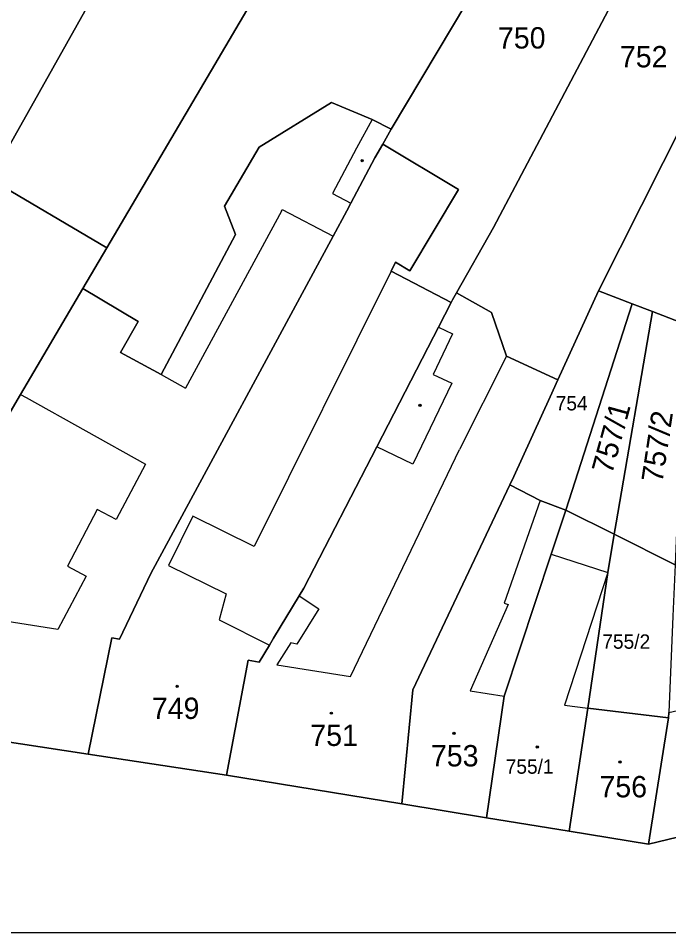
# Model space of a CAD drawing. Extents: x -596233 to -595156, y -1161235 to -1159375.
# Drawn here: x -596164.8 to -596113, y -1161235.4 to -1161162.6 of the extents above; entities that cross this region are included whole.
import ezdxf

# ---------------------------------------------------------------- set-up
doc = ezdxf.new("R2010")
doc.units = 0
for name, color, linetype in [('KN_CAR_KR', 7, 'Continuous'), ('KN_KULTURY', 7, 'Continuous'), ('KN_PARC_CIS_POZ', 7, 'Continuous'), ('KN_PARC_CIS_STAV', 7, 'Continuous'), ('KN_PARC_PLOCHA', 7, 'Continuous'), ('parcely_l', 7, 'Continuous')]:
    doc.layers.add(name, color=color, linetype=linetype)

msp = doc.modelspace()

# ---------------------------------------------------------------- linework, layer by layer
at = {"layer": 'KN_CAR_KR'}
for points in [[(-596136.57, -1161170.69), (-596137.82, -1161172.95)], [(-596137.82, -1161172.95), (-596139.75, -1161176.56)], [(-596139.75, -1161176.56), (-596138.29, -1161177.34)], [(-596143.81, -1161177.97), (-596151.44, -1161192.07)], [(-596143.81, -1161177.97), (-596143.74, -1161177.84)], [(-596143.74, -1161177.84), (-596139.7, -1161179.98)], [(-596135.08, -1161182.75), (-596145.97, -1161204.68)], [(-596131.31, -1161187.21), (-596130.18, -1161187.75)], [(-596130.18, -1161187.75), (-596131.72, -1161190.97)], [(-596125.89, -1161189.53), (-596129.63, -1161196.95)], [(-596153.39, -1161190.99), (-596151.44, -1161192.07)], [(-596131.72, -1161190.97), (-596130.25, -1161191.67)], [(-596130.25, -1161191.67), (-596133.34, -1161198.11)], [(-596164.58, -1161192.57), (-596164.13, -1161192.82)], [(-596164.13, -1161192.82), (-596154.64, -1161198.12)], [(-596138.31, -1161215.03), (-596129.63, -1161196.95)], [(-596133.34, -1161198.11), (-596136.22, -1161196.73)], [(-596154.64, -1161198.12), (-596156.96, -1161202.51)], [(-596123.2, -1161201.01), (-596126.07, -1161209.17)], [(-596158.48, -1161201.73), (-596160.84, -1161206.23)], [(-596156.96, -1161202.51), (-596158.48, -1161201.73)], [(-596150.85, -1161202.26), (-596152.8, -1161206.18)], [(-596145.97, -1161204.68), (-596150.85, -1161202.26)], [(-596122.34, -1161205.29), (-596117.81, -1161206.73)], [(-596160.84, -1161206.23), (-596159.36, -1161207.04)], [(-596152.8, -1161206.18), (-596148.2, -1161208.45)], [(-596159.36, -1161207.04), (-596161.6, -1161211.29)], [(-596117.81, -1161206.73), (-596121.27, -1161217.31)], [(-596148.2, -1161208.45), (-596148.77, -1161210.51)], [(-596142.4, -1161208.59), (-596140.83, -1161209.63)], [(-596125.75, -1161209.29), (-596128.79, -1161216.16)], [(-596126.07, -1161209.17), (-596125.75, -1161209.29)], [(-596161.6, -1161211.29), (-596172.73, -1161209.53)], [(-596140.83, -1161209.63), (-596142.57, -1161212.45)], [(-596148.77, -1161210.51), (-596144.75, -1161212.53)], [(-596143.06, -1161212.33), (-596144.18, -1161214.09)], [(-596142.57, -1161212.45), (-596143.06, -1161212.33)], [(-596144.18, -1161214.09), (-596138.31, -1161215.03)], [(-596128.79, -1161216.16), (-596126.07, -1161216.59)], [(-596121.27, -1161217.31), (-596119.42, -1161217.53)]]:
    msp.add_lwpolyline(points, dxfattribs=at)
at = {"layer": 'KN_KULTURY'}
for centre, radius in [((-596137.38, -1161173.95), 0.09), ((-596137.38, -1161173.95), 0.0398), ((-596132.78, -1161193.43), 0.09), ((-596132.78, -1161193.43), 0.0398), ((-596152.11, -1161215.8), 0.09), ((-596152.11, -1161215.8), 0.0398), ((-596139.83, -1161217.94), 0.09), ((-596139.83, -1161217.94), 0.0398), ((-596130.07, -1161219.55), 0.09), ((-596130.07, -1161219.55), 0.0398), ((-596123.44, -1161220.64), 0.09), ((-596123.44, -1161220.64), 0.0398), ((-596116.85, -1161221.82), 0.09), ((-596116.85, -1161221.82), 0.0398)]:
    msp.add_circle(centre, radius, dxfattribs=at)
at = {"layer": 'KN_PARC_PLOCHA'}
for points in [[(-596147.76, -1161128.02), (-596142.15, -1161131.23), (-596167.01, -1161175.42), (-596167.79, -1161174.92), (-596165.4, -1161170.87), (-596165.85, -1161168.93), (-596169.82, -1161166.59), (-596177.43, -1161179.48), (-596180.34, -1161177.75), (-596170.5, -1161157.89), (-596168.05, -1161152.74), (-596161.61, -1161140.05), (-596161.3, -1161139.51), (-596158.32, -1161134.32), (-596155.93, -1161130.15), (-596152.99, -1161125.04)], [(-596132, -1161137.23), (-596157.71, -1161180.9), (-596167.01, -1161175.42), (-596142.15, -1161131.23)], [(-596119.21, -1161144.84), (-596124.18, -1161153.17), (-596125.39, -1161155.2), (-596135.08, -1161171.46), (-596136.57, -1161170.69), (-596139.81, -1161169.33), (-596145.57, -1161172.88), (-596148.33, -1161177.58), (-596147.46, -1161179.83), (-596153.39, -1161190.99), (-596156.61, -1161189.23), (-596155.21, -1161186.75), (-596159.61, -1161184.13), (-596157.71, -1161180.9), (-596132, -1161137.23), (-596127.38, -1161139.98), (-596124.22, -1161141.96)], [(-596099.62, -1161144.26), (-596105.93, -1161159.16), (-596109.99, -1161167.32), (-596118.55, -1161184.32), (-596121.8, -1161191.4), (-596125.89, -1161189.53), (-596127.08, -1161186.05), (-596129.86, -1161184.47), (-596126.91, -1161179.27), (-596116.81, -1161160.12), (-596115.72, -1161158.22), (-596107.97, -1161143.63), (-596104.49, -1161143.67)], [(-596116.81, -1161160.12), (-596126.91, -1161179.27), (-596129.86, -1161184.47), (-596130.18, -1161185.03), (-596130.3, -1161185.26), (-596135.08, -1161182.75), (-596134.73, -1161182.04), (-596133.58, -1161182.72), (-596129.7, -1161176.26), (-596135.72, -1161172.65), (-596135.08, -1161171.46), (-596125.39, -1161155.2)], [(-596105.85, -1161173.76), (-596101.76, -1161181.03), (-596100.74, -1161188.1), (-596102.68, -1161190.42), (-596108.37, -1161188.23), (-596111.66, -1161186.97), (-596114.27, -1161185.97), (-596115.88, -1161185.35), (-596118.55, -1161184.32), (-596109.99, -1161167.32)], [(-596130.3, -1161185.26), (-596131.31, -1161187.21), (-596131.7, -1161187.97), (-596136.22, -1161196.73), (-596142.03, -1161207.98), (-596142.4, -1161208.59), (-596144.45, -1161211.98), (-596144.75, -1161212.53), (-596145.58, -1161213.87), (-596146.46, -1161213.73), (-596148.17, -1161222.88), (-596159.2, -1161221.2), (-596157.31, -1161211.94), (-596156.69, -1161212.04), (-596154.21, -1161206.83), (-596139.7, -1161179.98), (-596138.6, -1161177.95), (-596138.29, -1161177.34), (-596136.36, -1161173.72), (-596135.72, -1161172.65), (-596129.7, -1161176.26), (-596133.58, -1161182.72), (-596134.73, -1161182.04), (-596135.08, -1161182.75)], [(-596157.71, -1161180.9), (-596159.61, -1161184.13), (-596164.58, -1161192.57), (-596169.6, -1161201.11), (-596170.11, -1161202.03), (-596170.57, -1161202.85), (-596172.34, -1161206.03), (-596174.4, -1161209.27), (-596175.73, -1161218.67), (-596186.52, -1161217.03), (-596185.21, -1161207.68), (-596184.98, -1161207.72), (-596180.83, -1161200.18), (-596175.35, -1161190.25), (-596173.73, -1161187.37), (-596171.33, -1161183.11), (-596167.01, -1161175.42)], [(-596121.8, -1161191.4), (-596122.41, -1161192.75), (-596125.31, -1161199.1), (-596125.62, -1161199.76), (-596133.34, -1161216.07), (-596134.21, -1161225.16), (-596148.17, -1161222.88), (-596146.46, -1161213.73), (-596145.58, -1161213.87), (-596144.75, -1161212.53), (-596144.45, -1161211.98), (-596142.4, -1161208.59), (-596142.03, -1161207.98), (-596136.22, -1161196.73), (-596131.7, -1161187.97), (-596131.31, -1161187.21), (-596130.3, -1161185.26), (-596130.18, -1161185.03), (-596129.86, -1161184.47), (-596127.08, -1161186.05), (-596125.89, -1161189.53)], [(-596115.88, -1161185.35), (-596121.16, -1161201.77), (-596123.2, -1161201.01), (-596125.62, -1161199.76), (-596125.31, -1161199.1), (-596122.41, -1161192.75), (-596121.8, -1161191.4), (-596118.55, -1161184.32)], [(-596114.27, -1161185.97), (-596117.16, -1161202.78), (-596117.31, -1161203.69), (-596121.16, -1161201.77), (-596115.88, -1161185.35)], [(-596111.66, -1161186.97), (-596112.46, -1161206.12), (-596117.31, -1161203.69), (-596117.16, -1161202.78), (-596114.27, -1161185.97)], [(-596121.16, -1161201.77), (-596122.34, -1161205.29), (-596126.07, -1161216.59), (-596127.49, -1161226.26), (-596134.21, -1161225.16), (-596133.34, -1161216.07), (-596125.62, -1161199.76), (-596123.2, -1161201.01)], [(-596117.31, -1161203.69), (-596117.81, -1161206.73), (-596119.42, -1161217.53), (-596120.89, -1161227.34), (-596127.49, -1161226.26), (-596126.07, -1161216.59), (-596122.34, -1161205.29), (-596121.16, -1161201.77)], [(-596112.46, -1161206.12), (-596112.63, -1161210.22), (-596112.96, -1161217.9), (-596112.98, -1161218.31), (-596119.42, -1161217.53), (-596117.81, -1161206.73), (-596117.31, -1161203.69)], [(-596102.57, -1161225.47), (-596114.57, -1161228.37), (-596112.98, -1161218.31), (-596112.96, -1161217.9), (-596104.8, -1161216.01)], [(-596112.98, -1161218.31), (-596114.57, -1161228.37), (-596120.89, -1161227.34), (-596119.42, -1161217.53)]]:
    msp.add_lwpolyline(points, close=True, dxfattribs=at)
for points in [[(-596169.6, -1161201.11), (-596164.58, -1161192.57), (-596159.61, -1161184.13), (-596155.21, -1161186.75), (-596156.61, -1161189.23), (-596153.39, -1161190.99), (-596147.46, -1161179.83), (-596148.33, -1161177.58), (-596145.57, -1161172.88), (-596139.81, -1161169.33), (-596136.57, -1161170.69), (-596135.08, -1161171.46), (-596135.72, -1161172.65), (-596136.36, -1161173.72), (-596138.29, -1161177.34), (-596138.6, -1161177.95), (-596139.7, -1161179.98), (-596154.21, -1161206.83), (-596156.69, -1161212.04), (-596157.31, -1161211.94), (-596159.2, -1161221.2), (-596175.73, -1161218.67)], [(-596055.06, -1161223.11), (-596083.54, -1161233.46), (-596088.9274, -1161235.4174), (-596228.2196, -1161235.4174), (-596228.2196, -1161214.7192), (-596218.47, -1161214.38), (-596196.79, -1161215.52), (-596186.52, -1161217.03), (-596175.73, -1161218.67), (-596159.2, -1161221.2), (-596148.17, -1161222.88), (-596134.21, -1161225.16), (-596127.49, -1161226.26), (-596120.89, -1161227.34), (-596114.57, -1161228.37), (-596102.57, -1161225.47), (-596090.27, -1161220.49), (-596081.26, -1161216.84), (-596075.09, -1161214.34), (-596071.6, -1161213.09)]]:
    msp.add_lwpolyline(points, dxfattribs=at)
at = {"layer": 'parcely_l'}
for points in [[(-596167.01, -1161175.42), (-596142.15, -1161131.23)], [(-596132, -1161137.23), (-596157.71, -1161180.9)], [(-596125.39, -1161155.2), (-596135.08, -1161171.46)], [(-596129.86, -1161184.47), (-596126.91, -1161179.27), (-596116.81, -1161160.12)], [(-596118.55, -1161184.32), (-596109.99, -1161167.32)], [(-596135.08, -1161171.46), (-596136.57, -1161170.69), (-596139.81, -1161169.33), (-596145.57, -1161172.88), (-596148.33, -1161177.58), (-596147.46, -1161179.83), (-596153.39, -1161190.99), (-596156.61, -1161189.23), (-596155.21, -1161186.75), (-596159.61, -1161184.13)], [(-596135.08, -1161171.46), (-596135.72, -1161172.65)], [(-596159.2, -1161221.2), (-596157.31, -1161211.94), (-596156.69, -1161212.04), (-596154.21, -1161206.83), (-596139.7, -1161179.98), (-596138.6, -1161177.95), (-596138.29, -1161177.34), (-596136.36, -1161173.72), (-596135.72, -1161172.65)], [(-596135.72, -1161172.65), (-596129.7, -1161176.26), (-596133.58, -1161182.72), (-596134.73, -1161182.04), (-596135.08, -1161182.75), (-596130.3, -1161185.26)], [(-596157.71, -1161180.9), (-596167.01, -1161175.42)], [(-596159.61, -1161184.13), (-596157.71, -1161180.9)], [(-596175.73, -1161218.67), (-596174.4, -1161209.27), (-596172.34, -1161206.03), (-596170.57, -1161202.85), (-596170.11, -1161202.03), (-596169.6, -1161201.11), (-596164.58, -1161192.57), (-596159.61, -1161184.13)], [(-596130.3, -1161185.26), (-596130.18, -1161185.03), (-596129.86, -1161184.47)], [(-596129.86, -1161184.47), (-596127.08, -1161186.05), (-596125.89, -1161189.53), (-596121.8, -1161191.4)], [(-596121.8, -1161191.4), (-596118.55, -1161184.32)], [(-596115.88, -1161185.35), (-596118.55, -1161184.32)], [(-596148.17, -1161222.88), (-596146.46, -1161213.73), (-596145.58, -1161213.87), (-596144.75, -1161212.53), (-596144.45, -1161211.98), (-596142.4, -1161208.59), (-596142.03, -1161207.98), (-596136.22, -1161196.73), (-596131.7, -1161187.97), (-596131.31, -1161187.21), (-596130.3, -1161185.26)], [(-596121.16, -1161201.77), (-596115.88, -1161185.35)], [(-596117.31, -1161203.69), (-596117.16, -1161202.78), (-596114.27, -1161185.97)], [(-596114.27, -1161185.97), (-596115.88, -1161185.35)], [(-596114.27, -1161185.97), (-596111.66, -1161186.97)], [(-596121.8, -1161191.4), (-596122.41, -1161192.75), (-596125.31, -1161199.1), (-596125.62, -1161199.76)], [(-596125.62, -1161199.76), (-596133.34, -1161216.07), (-596134.21, -1161225.16)], [(-596125.62, -1161199.76), (-596123.2, -1161201.01), (-596121.16, -1161201.77)], [(-596121.16, -1161201.77), (-596122.34, -1161205.29), (-596126.07, -1161216.59), (-596127.49, -1161226.26)], [(-596117.31, -1161203.69), (-596121.16, -1161201.77)], [(-596117.31, -1161203.69), (-596117.81, -1161206.73), (-596119.42, -1161217.53)], [(-596112.46, -1161206.12), (-596117.31, -1161203.69)], [(-596088.9274, -1161235.4174), (-596228.2196, -1161235.4174), (-596228.2196, -1161214.7192)], [(-596119.42, -1161217.53), (-596120.89, -1161227.34)], [(-596119.42, -1161217.53), (-596112.98, -1161218.31)], [(-596112.96, -1161217.9), (-596112.98, -1161218.31)], [(-596159.2, -1161221.2), (-596175.73, -1161218.67)], [(-596112.98, -1161218.31), (-596114.57, -1161228.37)], [(-596148.17, -1161222.88), (-596159.2, -1161221.2)], [(-596134.21, -1161225.16), (-596148.17, -1161222.88)], [(-596127.49, -1161226.26), (-596134.21, -1161225.16)], [(-596114.57, -1161228.37), (-596102.57, -1161225.47)], [(-596120.89, -1161227.34), (-596127.49, -1161226.26)], [(-596114.57, -1161228.37), (-596120.89, -1161227.34)]]:
    msp.add_lwpolyline(points, dxfattribs=at)

# ---------------------------------------------------------------- texts
at = {"layer": 'KN_PARC_CIS_POZ'}
for s, height, p in [('750', 1.7, (-596126.5666, -1161165.03)), ('752', 1.7, (-596116.8566, -1161166.53)), ('754', 1.14, (-596121.97, -1161193.84)), ('755/2', 1.14, (-596118.26, -1161212.81))]:
    msp.add_text(s, height=height, dxfattribs=at).set_placement(p)
for s, rotation, p in [('757/1', 74.655727, (-596117.4896, -1161198.9852)), ('757/2', 81.360844, (-596113.4758, -1161199.6516))]:
    msp.add_text(s, height=1.7, rotation=rotation, dxfattribs=at).set_placement(p)
at = {"layer": 'KN_PARC_CIS_STAV'}
for s, height, p in [('749', 1.7, (-596154.1266, -1161218.4)), ('751', 1.7, (-596141.5066, -1161220.55)), ('753', 1.7, (-596131.9066, -1161222.18)), ('755/1', 1.14, (-596125.95, -1161222.76)), ('756', 1.7, (-596118.4866, -1161224.64))]:
    msp.add_text(s, height=height, dxfattribs=at).set_placement(p)

doc.saveas('drawing.dxf')
